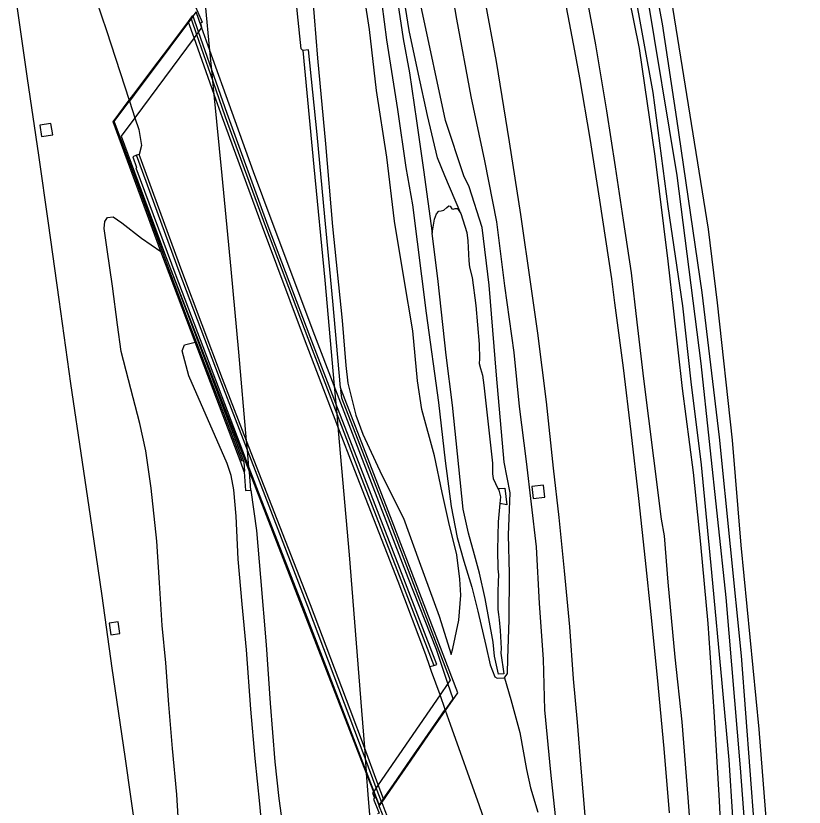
# Model space of a CAD drawing. Extents: x 156141 to 158132, y 385651 to 388399.
# Drawn here: x 156174.7 to 156287.3, y 387176.2 to 387289.1 of the extents above; entities that cross this region are included whole.
import ezdxf

# ---------------------------------------------------------------- set-up
doc = ezdxf.new("R2010")
doc.units = 0
for name, color, linetype in [('IMGEO_Berm_gesloten', 7, 'Continuous'), ('IMGEO_Berm_groen', 7, 'Continuous'), ('IMGEO_Berm_open', 7, 'Continuous'), ('IMGEO_Bouwland', 7, 'Continuous'), ('IMGEO_Grasland_overig', 7, 'Continuous'), ('IMGEO_Muur', 7, 'Continuous'), ('IMGEO_Rijbaan_autosnelweg', 7, 'Continuous'), ('IMGEO_Terreindeel_open', 7, 'Continuous'), ('IMGEO_Tunneldeel', 7, 'Continuous'), ('IMGEO_Waterloop', 7, 'Continuous')]:
    doc.layers.add(name, color=color, linetype=linetype)

msp = doc.modelspace()

# ---------------------------------------------------------------- linework, layer by layer
at = {"layer": 'IMGEO_Berm_gesloten'}
for points in [[(156234.43, 387196.43), (156234.85, 387196.55), (156230.14, 387208.76), (156223.98, 387224.64), (156220.43, 387233.82), (156216.75, 387243.33), (156210.78, 387259.09), (156204.9, 387275.2), (156202.72, 387281.43), (156200.83, 387286.86), (156200.06, 387289.07), (156199.78, 387288.7)], [(156199.78, 387288.7), (156200.55, 387286.48), (156202.88, 387279.8), (156204.65, 387274.72), (156210.37, 387259.07), (156216.42, 387243.12), (156220.57, 387232.33), (156223.59, 387224.46), (156229.71, 387208.65), (156234.43, 387196.43)], [(156192.33, 387269.32), (156191.95, 387269.23)], [(156226.95, 387176.96), (156226.2, 387178.96), (156224.61, 387183.17), (156216.44, 387204.85), (156210.9, 387219.16), (156207.8, 387227.15), (156203.8, 387237.48), (156198.08, 387252.65), (156191.95, 387269.23)], [(156226.95, 387176.96), (156227.22, 387177.36)]]:
    msp.add_lwpolyline(points, dxfattribs=at)
at = {"layer": 'IMGEO_Berm_groen'}
for points in [[(156251.95, 387173.64), (156251.12, 387181.2), (156250.28, 387190.1), (156250.07, 387197.32), (156249.49, 387205.26), (156249.08, 387213.33), (156248.38, 387219.45), (156247.65, 387225.54), (156246.67, 387233.37), (156245.87, 387241.08), (156244.57, 387250.57), (156243.41, 387259.75), (156241.7, 387268.45), (156239.73, 387277.6), (156237.7, 387288.66), (156235.98, 387298.64)], [(156238, 387202.9), (156238.29, 387206.44), (156238.15, 387208.73), (156237.69, 387212.21), (156236.57, 387216.82), (156235.61, 387221.08), (156234.5, 387226.32), (156232.71, 387232.96), (156232.09, 387237.04), (156231.4, 387244.17), (156230.12, 387251.8), (156228.79, 387259.84), (156227.69, 387268.96), (156226.25, 387278.49), (156225.22, 387287.18), (156223.69, 387297.06)], [(156226.34, 387296.01), (156227.65, 387285.7), (156229.24, 387275.74), (156230.43, 387267.5), (156231.35, 387262.16), (156233.34, 387246.69), (156235.08, 387233.96), (156236.04, 387225.61), (156236.87, 387219.1), (156237.75, 387214.66), (156238.7, 387211.29), (156239.83, 387207.58), (156240.68, 387204.16), (156241.84, 387199.28), (156242.48, 387196.51), (156243.14, 387194.78), (156243.47, 387194.61), (156244.52, 387194.63)], [(156271.3, 387169.86), (156270.74, 387177.55), (156269.85, 387188.38), (156268.87, 387197.62), (156267.89, 387208.28), (156267.34, 387214.91), (156266.92, 387217.29), (156265.84, 387226.02), (156264.38, 387237.34), (156263.47, 387245.39), (156262.66, 387252.45), (156261.52, 387259.97), (156260.37, 387267.56), (156259.11, 387275.59), (156257.55, 387285.01), (156255.63, 387295.2)], [(156217.09, 387292), (156217.82, 387283.07), (156218.95, 387270.86), (156219.97, 387259.08), (156221.33, 387245.65), (156221.84, 387239.23), (156222.13, 387236.72), (156223.27, 387232.12), (156224.29, 387229.44), (156226.97, 387223.58), (156230.07, 387217.44), (156232.32, 387211.24), (156235.16, 387203.47), (156236.89, 387197.98), (156237.12, 387198.84), (156238, 387202.9)], [(156178.17, 387273.5), (156178.42, 387271.89), (156180, 387272.14), (156179.75, 387273.74), (156178.17, 387273.5)], [(156198.15, 387170.8), (156197.74, 387177.98), (156197.11, 387184.55), (156196.6, 387190.82), (156196.14, 387196.8), (156195.61, 387202.1), (156195.27, 387208.2), (156194.89, 387214.13), (156194.08, 387221.74), (156193.3, 387227.05), (156192.44, 387230.94), (156190.81, 387237.19), (156189.8, 387241.21), (156189.24, 387245.05), (156188.56, 387250.56), (156187.79, 387255.77), (156187.33, 387258.77), (156187.47, 387259.79), (156187.82, 387260.35), (156188.64, 387260.44), (156189.89, 387259.59), (156192.68, 387257.38), (156195.43, 387255.5)], [(156210.05, 387171.43), (156209.58, 387176.68), (156208.92, 387183.12), (156208.3, 387190.16), (156207.68, 387198.64), (156207.04, 387205.18), (156206.5, 387211.59), (156206.2, 387217.72), (156205.85, 387221.47), (156205.5, 387223.52), (156204.9, 387225.22), (156199.46, 387237.74), (156198.48, 387241.32), (156198.8, 387242.15), (156200.34, 387242.56)], [(156250.27, 387220.43), (156250.08, 387222.14), (156248.4, 387221.95), (156248.59, 387220.24), (156250.27, 387220.43)], [(156188.07, 387202.46), (156188.31, 387200.8), (156189.59, 387200.99), (156189.34, 387202.65), (156188.07, 387202.46)], [(156244.52, 387194.63), (156245.43, 387191.57), (156246.71, 387186.87), (156247.66, 387181.56), (156248.22, 387178.93), (156249.28, 387175.48)]]:
    msp.add_lwpolyline(points, dxfattribs=at)
at = {"layer": 'IMGEO_Berm_open'}
for points in [[(156199.78, 387288.7), (156199.41, 387288.2)], [(156191.95, 387269.23), (156191.43, 387268.99), (156191.95, 387267.48), (156191.87, 387267.45), (156197.57, 387252.07), (156203.26, 387237.17), (156208.02, 387224.68), (156209.82, 387219.97), (156215.79, 387204.57), (156224.75, 387181.3), (156225.84, 387178.45), (156226.61, 387176.47), (156226.95, 387176.96)], [(156233.85, 387196.27), (156234.43, 387196.43)]]:
    msp.add_lwpolyline(points, dxfattribs=at)
at = {"layer": 'IMGEO_Bouwland'}
msp.add_lwpolyline([(156286.71, 387057.93), (156287.29, 387061.02), (156287.1, 387081.16), (156286.74, 387093.34), (156285.68, 387120.79), (156284.22, 387142.35), (156283.05, 387159.61), (156280.87, 387187.34), (156278.3, 387213.58), (156277.04, 387228.59), (156274.9, 387248.17), (156273.62, 387258.67), (156267.91, 387294.21), (156265.52, 387305.48)], dxfattribs=at)
at = {"layer": 'IMGEO_Grasland_overig'}
for points in [[(156275.88, 387163.71), (156275.22, 387177.08), (156274.44, 387189.84), (156273.58, 387202.42), (156272.54, 387213.74), (156271.51, 387223.95), (156269.92, 387235.95), (156268.68, 387246.99), (156267.86, 387254.1), (156266.04, 387269.1), (156263.77, 387284.47), (156260.85, 387299.05), (156257.97, 387312.97), (156254.93, 387326.52), (156252.34, 387337.97), (156249.04, 387351.33), (156246.47, 387361.65), (156244.27, 387368.61), (156241.95, 387377.26), (156239.06, 387388.92)], [(156244.52, 387194.63), (156244.94, 387195.26), (156244.98, 387197.43), (156245.18, 387202.95), (156245.22, 387209.52), (156245.09, 387215.05), (156245.31, 387221.03), (156244.47, 387225.45), (156243.38, 387237.86), (156242.3, 387250.69), (156241.34, 387258.93), (156239.47, 387264.74), (156238.68, 387266.3), (156236.1, 387274.18), (156232.69, 387289.99), (156229.71, 387302.9), (156227.08, 387315.32), (156224.76, 387328.28), (156222.52, 387342.8), (156221.34, 387351.48), (156220.34, 387354.35), (156219, 387358.22)], [(156279.9, 387132.61), (156278.71, 387148.9), (156277.65, 387166.58), (156276.6, 387182.94), (156275.57, 387193.89), (156274.11, 387209.68), (156272.63, 387225.03), (156271.15, 387236.89), (156269.97, 387247.75), (156267.88, 387261.9), (156265.71, 387278.17), (156262.97, 387293.34), (156259.26, 387311.07), (156257.01, 387321), (156256.26, 387325.99), (156256.85, 387327.88)]]:
    msp.add_lwpolyline(points, dxfattribs=at)
at = {"layer": 'IMGEO_Muur'}
for points in [[(156200.64, 387290.54), (156200.39, 387290.43), (156200.72, 387289.65), (156201.32, 387288.21), (156201.09, 387288.05), (156201.26, 387287.52), (156201.27, 387287.46), (156200.83, 387286.86), (156200.55, 387286.48), (156200.19, 387286), (156191.75, 387274.59), (156189.8, 387271.95), (156195.81, 387255.64), (156196.56, 387253.66), (156207.27, 387225.42), (156207.41, 387224.12), (156207.33, 387224.06)], [(156190.93, 387277.09), (156191.59, 387277.96), (156194.16, 387281.38), (156196.71, 387284.77), (156199.37, 387288.32), (156199.74, 387288.81), (156200.02, 387289.18)], [(156195.43, 387255.5), (156188.63, 387274.01), (156190.93, 387277.09)], [(156207.04, 387225.51), (156203.8, 387233.98), (156199.14, 387246.1), (156194.55, 387258.54), (156190.9, 387268.4), (156188.85, 387273.94)], [(156200.34, 387242.56), (156195.43, 387255.5)], [(156207.33, 387224.06), (156206.89, 387225.29), (156200.34, 387242.56)], [(156221.2, 387235.79), (156221.08, 387235.72), (156221.22, 387234.62), (156228.12, 387216.87), (156236.74, 387194.31), (156236.43, 387193.85), (156235.3, 387192.21), (156226.48, 387179.37), (156226.2, 387178.96), (156225.84, 387178.45), (156225.8, 387178.39), (156225.68, 387178.21), (156225.97, 387177.51), (156225.79, 387177.31), (156226.61, 387175.35), (156226.37, 387175.26)], [(156236.09, 387190.01), (156237.83, 387192.52), (156228.49, 387217.01), (156221.2, 387235.79)], [(156226.99, 387176.85), (156227.27, 387177.24), (156227.56, 387177.68), (156228.71, 387179.33), (156231.18, 387182.91), (156233.67, 387186.5), (156236.09, 387190.01)], [(156241.46, 387106.97), (156239.02, 387118.55), (156236.95, 387128.29), (156233.89, 387142.3), (156231.39, 387153.81), (156226.83, 387175.01), (156227.14, 387175.12), (156226.63, 387176.33), (156226.99, 387176.85)]]:
    msp.add_lwpolyline(points, dxfattribs=at)
at = {"layer": 'IMGEO_Rijbaan_autosnelweg'}
for points in [[(156215.71, 387284.16), (156215.49, 387284.4), (156214.94, 387289.4), (156214.02, 387299.22), (156212.93, 387309.26), (156211.84, 387319.97), (156210.65, 387331.62), (156208.86, 387346.97), (156207.83, 387357.17), (156206.86, 387367.08), (156205.72, 387378.48), (156204.64, 387389.41)], [(156268.08, 387175.4), (156267.28, 387184.58), (156266.36, 387194.69), (156265.47, 387203.7), (156264.66, 387211.4), (156263.7, 387220.24), (156262.59, 387229.77), (156261.49, 387238.88), (156260.24, 387248.19), (156259.84, 387251.61), (156258.12, 387262.8), (156256.72, 387271.6), (156255.24, 387280.29), (156254.55, 387284.12), (156252.61, 387294.39)], [(156185.53, 387293.38), (156187.68, 387287.05), (156190.93, 387277.09)], [(156192.03, 387171.69), (156190.36, 387183.42), (156188.51, 387196.05), (156187.05, 387206.36), (156185.38, 387217.72), (156184.24, 387225.41), (156182.6, 387236.66), (156180.92, 387248.66), (156179.39, 387259.55), (156178.02, 387269.23), (156176.4, 387280.17), (156174.74, 387291.88)], [(156241.66, 387291.58), (156243.33, 387282.6), (156245.18, 387271.16), (156246.78, 387260.78), (156248.29, 387250.48), (156249.2, 387243.82), (156250.46, 387234.06), (156251.47, 387224.59), (156252.28, 387217.55), (156253.04, 387209.91), (156253.78, 387201.92), (156254.32, 387194.51), (156254.88, 387188.3), (156255.4, 387181.77), (156255.99, 387175.02)], [(156208.31, 387221.42), (156208.08, 387224.01), (156208.02, 387224.68), (156207.8, 387227.15), (156207.69, 387228.49), (156206.58, 387241.12), (156205.47, 387252.99), (156204.2, 387266.32), (156203.07, 387277.9), (156202.88, 387279.8), (156202.72, 387281.43), (156202.68, 387281.83), (156202.45, 387284.18), (156201.8, 387290.73)], [(156199.41, 387288.2), (156196.75, 387284.66), (156194.2, 387281.27), (156191.63, 387277.84), (156190.97, 387276.97), (156191.75, 387274.59), (156192.3, 387272.92), (156192.69, 387270.64), (156192.33, 387269.32)], [(156233.85, 387196.27), (156233.28, 387197.92), (156229.32, 387208.42), (156223.13, 387224.23), (156220.73, 387230.52), (156215.96, 387242.99), (156209.98, 387259), (156204.26, 387274.56), (156203.07, 387277.9), (156200.19, 387286), (156199.41, 387288.2)], [(156221.2, 387235.79), (156221.1, 387236.09), (156219.98, 387248.39), (156218.87, 387260.44), (156217.76, 387272.19), (156216.54, 387284.25), (156215.71, 387284.16)], [(156215.71, 387284.16), (156217.29, 387267.59), (156218.84, 387251.4), (156220.2, 387236.34), (156220.43, 387233.82), (156220.57, 387232.33), (156220.73, 387230.52), (156220.78, 387229.93), (156222.31, 387212.21), (156224.11, 387190.01), (156224.5, 387184.72), (156224.61, 387183.17), (156224.75, 387181.3), (156224.76, 387181.06), (156224.99, 387177.98), (156225.22, 387175.09)], [(156227.22, 387177.36), (156226.48, 387179.37), (156224.5, 387184.72), (156222.49, 387190.14), (156216.8, 387205.07), (156211.31, 387219.2), (156207.69, 387228.49), (156204.25, 387237.31), (156198.44, 387252.72), (156192.33, 387269.32)], [(156207.33, 387224.06), (156207.51, 387221.38), (156208.31, 387221.42)], [(156208.31, 387221.42), (156209.12, 387215.66), (156209.69, 387208.99), (156210.47, 387199.38), (156211.05, 387191.05), (156211.72, 387182.66), (156212.27, 387177.41), (156213.04, 387171.87), (156213.66, 387164.21), (156214.3, 387156.3), (156214.85, 387148.55), (156215.31, 387141.38), (156215.98, 387132.23), (156216.5, 387124.14), (156216.99, 387115.21), (156217.51, 387106.03), (156218.05, 387096.39), (156218.55, 387087.03)], [(156227.22, 387177.36), (156227.52, 387177.79), (156228.67, 387179.44), (156231.14, 387183.02), (156233.62, 387186.61), (156236.05, 387190.12), (156235.3, 387192.21), (156234.1, 387195.54), (156233.85, 387196.27)], [(156243.35, 387169.43), (156242.38, 387172.3), (156240.93, 387176.38), (156236.82, 387187.99), (156236.09, 387190.01)], [(156226.99, 387176.85), (156227.42, 387175.73), (156227.74, 387174.84), (156228.68, 387172.86), (156229.61, 387171.5), (156230.39, 387169.97), (156231.13, 387167.83), (156232.49, 387164.4), (156233.63, 387161.27), (156234.77, 387157.88), (156235.93, 387154.4), (156237.25, 387150.11), (156238.31, 387146.79), (156239.41, 387142.94), (156240.39, 387139.55), (156241.29, 387136.34), (156242.25, 387132.71), (156243.39, 387128.18), (156244.5, 387123.33), (156245.58, 387118.55), (156246.63, 387113.38)]]:
    msp.add_lwpolyline(points, dxfattribs=at)
at = {"layer": 'IMGEO_Terreindeel_open'}
msp.add_lwpolyline([(156243.56, 387221.69), (156244.57, 387221.74), (156244.82, 387219.34), (156243.85, 387219.51)], dxfattribs=at)
at = {"layer": 'IMGEO_Tunneldeel'}
msp.add_lwpolyline([(156237.17, 387191.65), (156236.43, 387193.85), (156234.79, 387198.67), (156230.77, 387208.91), (156224.49, 387225.2), (156220.2, 387236.34), (156217.44, 387243.52), (156211.35, 387259.73), (156208.66, 387266.88), (156205.62, 387275.32), (156202.45, 387284.18), (156201.26, 387287.52), (156200.48, 387289.71), (156188.67, 387273.98), (156196.56, 387253.66), (156208.08, 387224.01), (156224.76, 387181.06), (156225.8, 387178.39), (156226.59, 387176.36)], close=True, dxfattribs=at)
at = {"layer": 'IMGEO_Waterloop'}
for points in [[(156218.5, 387357.07), (156218.02, 387357.08), (156217.93, 387356.72), (156219.27, 387348.54), (156220.68, 387339.44), (156221.81, 387331.26), (156222.95, 387324.83), (156224.25, 387317.81), (156225.69, 387310.73), (156227.51, 387300.35), (156228.83, 387293.1), (156229.12, 387291.93), (156230.05, 387285.82), (156230.93, 387280.97), (156231.93, 387274.14), (156232.95, 387267.13), (156234.18, 387258.11)], [(156238.27, 387260.91), (156235.98, 387266.29), (156234.96, 387268.84), (156233.52, 387274.9), (156232.25, 387280.78), (156230.9, 387287.04), (156230.05, 387292.44), (156229.93, 387293.61), (156228.31, 387300.45), (156227.17, 387306.34), (156226.29, 387311.72), (156225.18, 387317.63), (156224.34, 387323.59), (156223.74, 387328.76), (156222.73, 387335.27), (156221.44, 387344.13), (156220.38, 387351.6), (156219.25, 387355.19), (156218.82, 387356.63), (156218.5, 387357.07)], [(156263.26, 387307.73), (156259.65, 387324.49), (156259.41, 387325.71), (156259.59, 387326.4), (156259.55, 387326.78), (156259.22, 387327.13), (156258.89, 387327.26), (156258.64, 387327.25), (156258.37, 387327.1), (156258.18, 387326.78), (156257.98, 387326.17), (156257.9, 387325.62), (156258, 387324.67), (156260.3, 387314.71), (156264.77, 387292.53), (156269.09, 387266.33), (156272.54, 387239.51), (156276.11, 387206.09), (156278.16, 387181.81), (156279.93, 387158.41)], [(156263.69, 387305.53), (156264.23, 387302.97), (156267.03, 387287.98), (156269.08, 387274.43), (156272.69, 387249.63), (156275.16, 387229.01), (156278.28, 387197.8), (156281.4, 387156.9), (156284.6, 387102.69), (156285.43, 387071.64), (156285.21, 387059.68), (156286.71, 387057.93)], [(156234.18, 387258.11), (156234.53, 387260.09), (156234.82, 387260.87), (156235.13, 387261.25), (156235.48, 387261.31), (156235.85, 387261.4), (156236.25, 387261.77), (156236.55, 387262.03), (156236.76, 387261.98), (156237.01, 387261.59), (156237.2, 387261.53), (156237.44, 387261.63), (156237.79, 387261.65), (156238.27, 387260.91)], [(156238.27, 387260.91), (156239.15, 387258.19), (156239.28, 387257), (156239.43, 387254.17), (156239.53, 387253.24), (156239.91, 387251.8), (156240.42, 387247.8), (156240.9, 387242.25), (156240.94, 387240.16), (156240.89, 387239.51), (156241.08, 387238.81), (156241.35, 387237.86), (156241.57, 387236.4), (156242.01, 387232.14), (156242.8, 387225.28), (156242.78, 387223.75), (156242.9, 387223.09), (156243.56, 387221.69)], [(156243.85, 387219.51), (156243.59, 387216.91), (156243.51, 387212.91), (156243.54, 387210.19), (156243.66, 387209.35), (156243.62, 387208.36), (156243.55, 387206.9), (156243.55, 387204.4), (156243.63, 387203.71), (156243.73, 387202.91), (156243.87, 387201.42), (156244.05, 387198.84), (156243.98, 387198.16), (156244.43, 387195.23), (156243.65, 387195.15), (156243.07, 387197.75), (156242.87, 387199.73), (156241.74, 387205.96), (156240.94, 387209.59), (156240.22, 387212.22), (156239.38, 387215.31), (156238.59, 387218.72), (156238.01, 387224.74), (156237.09, 387233.58), (156236.18, 387240.69), (156235.02, 387251.19), (156234.18, 387258.11)], [(156243.56, 387221.69), (156243.69, 387221.42), (156243.95, 387220.47), (156243.85, 387219.51)]]:
    msp.add_lwpolyline(points, dxfattribs=at)

doc.saveas('drawing.dxf')
